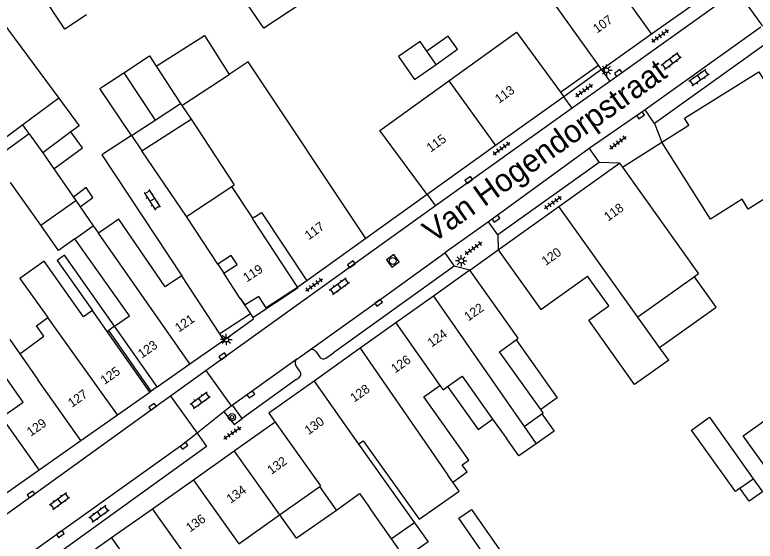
# Model space of a CAD drawing. Extents: x 132998 to 136004, y 396998 to 398512.
# Drawn here: x 133265.1 to 133346.5, y 398163 to 398220.9 of the extents above; entities that cross this region are included whole.
import ezdxf

# ---------------------------------------------------------------- set-up
doc = ezdxf.new("R2010")
doc.units = 0
for name, color, linetype in [('gg-afsc-erfafscheiding', 7, 'Continuous'), ('gg-afsc-hekwerk', 7, 'Continuous'), ('gg-afsc-muur', 7, 'Continuous'), ('gg-anno-huisnummerreeks BGT', 7, 'Continuous'), ('gg-anno-openbare ruimte label', 7, 'Continuous'), ('gg-bbg-bijgebouw', 7, 'Continuous'), ('gg-bbg-gedigitaliseerde bebouwing', 7, 'Continuous'), ('gg-bbg-gedigitaliseerde bebouwing onder overbouw', 7, 'Continuous'), ('gg-bbg-gedigitaliseerde bijgebouw', 7, 'Continuous'), ('gg-bbg-gedigitaliseerde overbouw', 7, 'Continuous'), ('gg-bbg-hoofdgebouw', 7, 'Continuous'), ('gg-bbg-luifel en loopbrug', 7, 'Continuous'), ('gg-bbg-onder overbouw', 7, 'Continuous'), ('gg-bbg-pand overbouw', 7, 'Continuous'), ('gg-bbg-tussenscheiding', 7, 'Continuous'), ('gg-bbg-tussenscheiding niveau 01', 7, 'Continuous'), ('gg-knt-verharding', 7, 'Continuous'), ('gg-knt-verharding nz', 7, 'Continuous'), ('gt-grn-weggrens', 7, 'Continuous'), ('gt-symb-boom', 7, 'Continuous'), ('gt-symb-klinker verharding', 7, 'Continuous'), ('gt-symb-kolk', 7, 'Continuous'), ('gt-symb-lichtmast', 7, 'Continuous'), ('gt-symb-rioolschacht', 7, 'Continuous'), ('gt-symb-tegel verharding', 7, 'Continuous')]:
    doc.layers.add(name, color=color, linetype=linetype)

# ---------------------------------------------------------------- blocks, each defined once
blk = doc.blocks.new('gt0-LMAST')
at = {"layer": 'gt-symb-lichtmast'}
for p, q in [((-0.182, 0.173), (-0.447, 0.438)), ((-0.005, 0.246), (-0.005, 0.621)), ((0.172, 0.173), (0.437, 0.438)), ((-0.255, -0.004), (-0.63, -0.004)), ((-0.182, -0.181), (-0.447, -0.446)), ((-0.005, -0.254), (-0.005, -0.629)), ((0.437, -0.446), (0.172, -0.181)), ((0.245, -0.004), (0.62, -0.004))]:
    blk.add_line(p, q, dxfattribs=at)
blk.add_circle((-0.005, -0.004), 0.25, dxfattribs=at)
blk = doc.blocks.new('gt0-KOLK')
at = {"layer": 'gt-symb-kolk'}
blk.add_lwpolyline([(0, 0), (0.375, 0), (0.375, 0.4), (-0.375, 0.4), (-0.375, 0), (0, 0)], dxfattribs=at)
blk = doc.blocks.new('gt0-TEG1')
at = {"layer": 'gt-symb-tegel verharding'}
for p, q in [((-1.125, 0), (1.125, 0)), ((-0.9, -0.25), (-0.9, 0.25)), ((-0.45, -0.25), (-0.45, 0.25)), ((0, -0.25), (0, 0.25)), ((0.45, -0.25), (0.45, 0.25)), ((0.9, -0.25), (0.9, 0.25))]:
    blk.add_line(p, q, dxfattribs=at)
blk = doc.blocks.new('gt0-RS')
at = {"layer": 'gt-symb-rioolschacht'}
blk.add_lwpolyline([(-0.5, -0.5), (0.5, -0.5), (0.5, 0.5), (-0.5, 0.5)], close=True, dxfattribs=at)
blk.add_circle((0, 0), 0.375, dxfattribs=at)
blk = doc.blocks.new('gt0-KL1')
at = {"layer": 'gt-symb-klinker verharding'}
for p, q in [((-1.15, 0.3), (1.15, 0.3)), ((-1, -0.3), (-1, 0.3)), ((-0.5, 0.3), (-0.5, 0.45)), ((0, -0.3), (0, 0.3)), ((0.5, 0.3), (0.5, 0.45)), ((1, -0.3), (1, 0.3)), ((-1.15, -0.3), (1.15, -0.3)), ((-0.5, -0.45), (-0.5, -0.3)), ((0.5, -0.45), (0.5, -0.3))]:
    blk.add_line(p, q, dxfattribs=at)
blk = doc.blocks.new('gt0-BOOM')
at = {"layer": 'gt-symb-boom'}
for radius in [0.4, 0.2]:
    blk.add_circle((0, 0), radius, dxfattribs=at)

msp = doc.modelspace()

# ---------------------------------------------------------------- linework, layer by layer
at = {"layer": 'gg-afsc-erfafscheiding'}
for p, q in [((133331.896, 398204.15), (133336.24, 398206.88)), ((133274.682, 398205.508), (133283.478, 398192.191)), ((133287.411, 398193.475), (133288.072, 398192.465))]:
    msp.add_line(p, q, dxfattribs=at)
for points in [[(133280.669, 398215.24), (133285.949, 398218.603), (133288.679, 398214.317)], [(133276.08, 398186.636), (133270.583, 398194.446), (133269.766, 398193.871), (133273.644, 398188.361)]]:
    msp.add_lwpolyline(points, dxfattribs=at)
at = {"layer": 'gg-afsc-hekwerk'}
for p, q in [((133325.075, 398212.381), (133329.255, 398215.344)), ((133277.956, 398207.635), (133274.682, 398205.508))]:
    msp.add_line(p, q, dxfattribs=at)
at = {"layer": 'gg-afsc-muur'}
for p, q in [((133283.967, 398198.715), (133279.065, 398205.948)), ((133297.21, 398191.63), (133296.228, 398190.945))]:
    msp.add_line(p, q, dxfattribs=at)
at = {"layer": 'gg-bbg-bijgebouw'}
for p, q in [((133311.41, 398215.441), (133310.404, 398216.881)), ((133309.05, 398213.78), (133311.41, 398215.441)), ((133279.065, 398205.948), (133284.483, 398209.402)), ((133277.956, 398207.635), (133279.065, 398205.948))]:
    msp.add_line(p, q, dxfattribs=at)
msp.add_lwpolyline([(133310.404, 398216.881), (133309.65, 398217.961), (133307.29, 398216.3), (133309.05, 398213.78)], dxfattribs=at)
at = {"layer": 'gg-bbg-gedigitaliseerde bebouwing'}
for p, q in [((133283.483, 398210.927), (133288.679, 398214.317)), ((133331.59, 398204.58), (133331.896, 398204.15)), ((133291.513, 398198.682), (133291.26, 398198.516)), ((133291.513, 398198.682), (133292.224, 398199.148)), ((133271.728, 398196.273), (133273.738, 398197.686)), ((133273.738, 398197.686), (133274.296, 398196.88)), ((133339.81, 398192.093), (133333.587, 398187.657)), ((133275.262, 398186.061), (133273.644, 398188.361)), ((133335.969, 398184.318), (133333.587, 398187.657)), ((133264.57, 398185.17), (133265.668, 398183.609)), ((133336.978, 398182.902), (133335.969, 398184.318)), ((133321.095, 398175.619), (133323.05, 398177.012)), ((133317.63, 398176.427), (133319.177, 398174.254)), ((133321.095, 398175.619), (133322.409, 398173.73)), ((133302.885, 398173.677), (133303.417, 398174.056)), ((133302.885, 398173.677), (133309.032, 398165.045)), ((133294.22, 398165.898), (133298.625, 398169.035)), ((133300.454, 398166.438), (133298.625, 398169.035)), ((133306.506, 398163.265), (133304.081, 398166.707)), ((133289.732, 398162.703), (133294.22, 398165.898)), ((133309.032, 398165.045), (133306.506, 398163.265))]:
    msp.add_line(p, q, dxfattribs=at)
for points in [[(133303.84, 398226.921), (133292.49, 398219.411), (133282.28, 398234.33)], [(133303.71, 398196.291), (133290.779, 398215.73), (133288.679, 398214.317)], [(133358.432, 398207.525), (133345.73, 398199.519), (133345.037, 398200.619)], [(133345.037, 398200.619), (133341.558, 398198.429), (133336.24, 398206.88)], [(133331.896, 398204.15), (133340.261, 398192.414), (133339.81, 398192.093)], [(133282.222, 398191.371), (133281.631, 398190.991), (133276.552, 398198.432), (133274.296, 398196.88)], [(133291.26, 398198.516), (133291.213, 398198.485), (133296.172, 398190.908)], [(133276.08, 398186.636), (133277.703, 398187.777), (133271.728, 398196.273)], [(133318.24, 398195.06), (133322.925, 398188.486), (133328.068, 398192.154)], [(133273.644, 398188.361), (133272.655, 398187.663), (133268.329, 398193.789), (133265.656, 398191.901), (133268.739, 398187.601)], [(133320.209, 398185.141), (133320.453, 398185.315), (133315.12, 398192.801)], [(133336.978, 398182.902), (133333.233, 398180.233), (133328.196, 398187.302), (133330.404, 398188.876), (133328.068, 398192.154)], [(133265.668, 398183.609), (133268.315, 398185.569), (133267.494, 398186.677), (133268.739, 398187.601)], [(133322.912, 398177.49), (133318.387, 398183.844), (133320.209, 398185.141)], [(133263.698, 398176.642), (133266.03, 398178.281), (133262.308, 398183.576), (133263.588, 398184.476)], [(133312.666, 398180.012), (133314.266, 398181.151), (133317.63, 398176.427)], [(133314.286, 398171.398), (133315.012, 398171.915), (133310.059, 398178.873), (133311.841, 398180.142)], [(133311.841, 398180.142), (133312.177, 398179.664), (133312.666, 398180.012)], [(133323.05, 398177.012), (133323.184, 398177.107), (133322.912, 398177.49)], [(133322.409, 398173.73), (133320.506, 398172.38), (133319.177, 398174.254)], [(133303.417, 398174.056), (133309.564, 398165.418), (133313.94, 398168.504), (133313.241, 398169.514)], [(133313.241, 398169.514), (133314.815, 398170.634), (133314.286, 398171.398)], [(133300.454, 398166.438), (133303.005, 398168.235), (133304.081, 398166.707)]]:
    msp.add_lwpolyline(points, dxfattribs=at)
at = {"layer": 'gg-bbg-gedigitaliseerde bebouwing onder overbouw'}
for p, q in [((133280.765, 398179.98), (133276.08, 398186.636)), ((133279.947, 398179.405), (133275.262, 398186.061))]:
    msp.add_line(p, q, dxfattribs=at)
at = {"layer": 'gg-bbg-gedigitaliseerde bijgebouw'}
for p, q in [((133280.669, 398215.24), (133283.339, 398211.148)), ((133274.781, 398213.01), (133277.083, 398214.513)), ((133283.339, 398211.148), (133283.483, 398210.927)), ((133265.997, 398208.788), (133254.079, 398199.956)), ((133266.703, 398207.807), (133265.997, 398208.788)), ((133266.703, 398207.807), (133262.876, 398205.06)), ((133271.286, 398208.005), (133268.199, 398205.723)), ((133268.199, 398205.723), (133269.418, 398203.955)), ((133269.418, 398203.955), (133271.559, 398200.848)), ((133267.964, 398197.747), (133264.654, 398202.454)), ((133267.964, 398197.747), (133271.825, 398200.462)), ((133271.559, 398200.848), (133271.825, 398200.462)), ((133344.809, 398168.83), (133346.269, 398169.871))]:
    msp.add_line(p, q, dxfattribs=at)
for points in [[(133272.979, 398220.892), (133270.608, 398219.328), (133265.267, 398227.426), (133265.665, 398229.366)], [(133251.472, 398211.15), (133263.675, 398220.19), (133269.951, 398211.718)], [(133277.083, 398214.513), (133279.931, 398216.371), (133280.669, 398215.24)], [(133277.956, 398207.635), (133274.474, 398212.803), (133274.781, 398213.01)], [(133269.951, 398211.718), (133272.201, 398208.681), (133271.286, 398208.005)], [(133351.598, 398165.576), (133345.17, 398174.592), (133352.416, 398179.759)], [(133344.809, 398168.83), (133344.303, 398168.469), (133339.48, 398175.234), (133341.446, 398176.636), (133346.269, 398169.871)], [(133318.283, 398159.225), (133313.916, 398165.535), (133315.321, 398166.507), (133319.688, 398160.197)]]:
    msp.add_lwpolyline(points, dxfattribs=at)
at = {"layer": 'gg-bbg-gedigitaliseerde overbouw'}
for p in [(133276.08, 398186.636), (133275.262, 398186.061)]:
    msp.add_line(p, (133275.431, 398186.18), dxfattribs=at)
at = {"layer": 'gg-bbg-hoofdgebouw'}
for p, q in [((133329.255, 398215.344), (133324.08, 398222.651)), ((133335.092, 398218.783), (133340.406, 398222.561)), ((133329.59, 398214.87), (133335.092, 398218.783)), ((133329.59, 398214.87), (133329.255, 398215.344)), ((133325.44, 398211.88), (133317.93, 398206.51)), ((133325.075, 398212.381), (133325.44, 398211.88)), ((133284.483, 398209.402), (133289.215, 398202.186)), ((133317.93, 398206.51), (133310.42, 398201.14)), ((133324.915, 398199.82), (133331.59, 398204.58)), ((133283.967, 398198.715), (133288.968, 398202.022)), ((133288.968, 398202.022), (133289.215, 398202.186)), ((133318.24, 398195.06), (133324.915, 398199.82)), ((133287.411, 398193.475), (133283.967, 398198.715)), ((133292.224, 398199.148), (133297.21, 398191.63)), ((133303.71, 398196.291), (133297.21, 398191.63)), ((133283.478, 398192.191), (133282.222, 398191.371)), ((133287.638, 398185.815), (133283.478, 398192.191)), ((133289.875, 398189.709), (133288.072, 398192.465)), ((133315.12, 398192.801), (133311.122, 398189.954)), ((133311.122, 398189.954), (133307.007, 398187.024)), ((133307.007, 398187.024), (133303.065, 398184.218)), ((133288.086, 398185.128), (133287.638, 398185.815)), ((133284.367, 398182.512), (133288.086, 398185.128)), ((133303.065, 398184.218), (133298, 398180.612)), ((133280.765, 398179.98), (133284.367, 398182.512)), ((133276.404, 398176.911), (133279.947, 398179.405)), ((133272.357, 398174.064), (133276.404, 398176.911)), ((133293.73, 398176.11), (133289.236, 398172.922)), ((133267.775, 398170.841), (133272.357, 398174.064)), ((133289.236, 398172.922), (133284.743, 398169.735)), ((133263.08, 398167.538), (133267.775, 398170.841)), ((133284.743, 398169.735), (133280.249, 398166.547)), ((133280.249, 398166.547), (133275.756, 398163.36))]:
    msp.add_line(p, q, dxfattribs=at)
for points in [[(133336.24, 398206.88), (133339.2, 398208.74), (133338.72, 398209.51), (133346.87, 398214.63), (133347.35, 398213.86), (133352.92, 398217.36), (133352.46, 398218.14), (133355.87, 398220.28)], [(133312.831, 398213.639), (133320.26, 398218.981), (133325.075, 398212.381)], [(133310.42, 398201.14), (133305.24, 398208.181), (133312.831, 398213.639)], [(133288.072, 398192.465), (133289.545, 398193.429), (133288.882, 398194.441), (133287.411, 398193.475)], [(133298, 398180.612), (133293.04, 398177.08), (133293.73, 398176.11)], [(133275.756, 398163.36), (133271.26, 398160.171), (133271.99, 398159.151)]]:
    msp.add_lwpolyline(points, dxfattribs=at)
at = {"layer": 'gg-bbg-luifel en loopbrug'}
for p, q in [((133271.825, 398200.462), (133272.304, 398199.767)), ((133272.304, 398199.767), (133273.738, 398197.686))]:
    msp.add_line(p, q, dxfattribs=at)
for points in [[(133311.41, 398215.441), (133313.77, 398217.102), (133312.759, 398218.539), (133310.404, 398216.881)], [(133269.418, 398203.955), (133272.563, 398206.28), (133271.286, 398208.005)], [(133272.304, 398199.767), (133273.703, 398200.801), (133272.958, 398201.883), (133271.559, 398200.848)], [(133271.728, 398196.273), (133269.903, 398194.99), (133267.964, 398197.747)], [(133335.969, 398184.318), (133342.191, 398188.753), (133339.81, 398192.093)], [(133320.209, 398185.141), (133324.734, 398178.788), (133322.912, 398177.49)], [(133312.666, 398180.012), (133316.031, 398175.288), (133317.63, 398176.427)], [(133323.05, 398177.012), (133324.401, 398175.115), (133322.409, 398173.73)], [(133346.269, 398169.871), (133347.289, 398168.441), (133345.829, 398167.399), (133344.809, 398168.83)], [(133294.22, 398165.898), (133296.043, 398163.329), (133300.454, 398166.438)], [(133309.032, 398165.045), (133310.538, 398162.931), (133308.001, 398161.143), (133306.506, 398163.265)]]:
    msp.add_lwpolyline(points, dxfattribs=at)
at = {"layer": 'gg-bbg-onder overbouw'}
msp.add_lwpolyline([(133296.172, 398190.908), (133292.754, 398188.671), (133291.916, 398189.914), (133290.448, 398188.993), (133289.928, 398189.744), (133289.875, 398189.709)], dxfattribs=at)
at = {"layer": 'gg-bbg-pand overbouw'}
for p, q in [((133296.228, 398190.945), (133296.172, 398190.908)), ((133289.875, 398189.709), (133291.007, 398188.005)), ((133291.007, 398188.005), (133291.262, 398187.622)), ((133280.765, 398179.98), (133280.112, 398179.521)), ((133280.112, 398179.521), (133279.947, 398179.405))]:
    msp.add_line(p, q, dxfattribs=at)
msp.add_lwpolyline([(133291.262, 398187.622), (133296.26, 398190.897), (133296.228, 398190.945)], dxfattribs=at)
at = {"layer": 'gg-bbg-tussenscheiding'}
for p, q in [((133335.092, 398218.783), (133329.57, 398226.538)), ((133277.083, 398214.513), (133280.538, 398209.32)), ((133312.831, 398213.639), (133317.93, 398206.51)), ((133269.951, 398211.718), (133265.997, 398208.788)), ((133280.538, 398209.32), (133283.339, 398211.148)), ((133283.483, 398210.927), (133284.483, 398209.402)), ((133277.956, 398207.635), (133280.538, 398209.32)), ((133266.703, 398207.807), (133268.199, 398205.723)), ((133291.26, 398198.516), (133288.968, 398202.022)), ((133333.587, 398187.657), (133324.915, 398199.82)), ((133284.367, 398182.512), (133274.296, 398196.88)), ((133311.122, 398189.954), (133321.095, 398175.619)), ((133276.404, 398176.911), (133268.739, 398187.601)), ((133307.007, 398187.024), (133311.841, 398180.142)), ((133303.065, 398184.218), (133312.712, 398170.278)), ((133265.668, 398183.609), (133267.698, 398180.723)), ((133272.357, 398174.064), (133267.698, 398180.723)), ((133298, 398180.612), (133302.885, 398173.677)), ((133267.775, 398170.841), (133263.698, 398176.642)), ((133289.236, 398172.922), (133294.22, 398165.898)), ((133313.241, 398169.514), (133312.712, 398170.278)), ((133284.743, 398169.735), (133289.732, 398162.703)), ((133280.249, 398166.547), (133285.243, 398159.507)), ((133275.756, 398163.36), (133280.756, 398156.312))]:
    msp.add_line(p, q, dxfattribs=at)
msp.add_lwpolyline([(133293.73, 398176.11), (133298.719, 398169.102), (133298.625, 398169.035)], dxfattribs=at)
at = {"layer": 'gg-bbg-tussenscheiding niveau 01'}
msp.add_line((133280.112, 398179.521), (133275.431, 398186.18), dxfattribs=at)
at = {"layer": 'gg-knt-verharding'}
for p, q in [((133344.481, 398223.555), (133330.506, 398213.568)), ((133344.481, 398223.555), (133347.279, 398219.647)), ((133348.152, 398218.083), (133335.429, 398208.945)), ((133329.59, 398214.87), (133325.44, 398211.88)), ((133330.506, 398213.568), (133326.374, 398210.615)), ((133326.374, 398210.615), (133311.353, 398199.869)), ((133334.377, 398210.439), (133328.252, 398206.179)), ((133335.429, 398208.945), (133334.377, 398210.439)), ((133328.252, 398206.179), (133329.322, 398204.642)), ((133329.322, 398204.642), (133318.206, 398196.682)), ((133310.42, 398201.14), (133303.71, 398196.291)), ((133311.353, 398199.869), (133304.613, 398195.031)), ((133317.18, 398198.128), (133312.378, 398194.703)), ((133318.206, 398196.682), (133317.18, 398198.128)), ((133304.613, 398195.031), (133286.139, 398181.769)), ((133312.378, 398194.703), (133313.414, 398193.237)), ((133315.12, 398192.801), (133318.24, 398195.06)), ((133313.414, 398193.237), (133300.13, 398183.708)), ((133291.007, 398188.005), (133287.638, 398185.815)), ((133296.103, 398183.012), (133297.489, 398184.008)), ((133298.181, 398183.882), (133298.625, 398183.255)), ((133299.311, 398183.122), (133300.13, 398183.708)), ((133296.457, 398181.696), (133295.993, 398182.341)), ((133286.139, 398181.769), (133282.229, 398178.958)), ((133288.938, 398177.894), (133286.139, 398181.769)), ((133296.542, 398181.467), (133296.457, 398181.696)), ((133296.039, 398180.773), (133290.1, 398176.513)), ((133296.039, 398180.773), (133296.351, 398180.997)), ((133296.351, 398180.997), (133296.504, 398181.179)), ((133296.504, 398181.179), (133296.555, 398181.318)), ((133296.555, 398181.318), (133296.542, 398181.467)), ((133282.229, 398178.958), (133285.162, 398174.887)), ((133288.938, 398177.894), (133288.106, 398177.231)), ((133288.938, 398177.894), (133289.045, 398177.979)), ((133290.1, 398176.513), (133289.045, 398177.979)), ((133288.106, 398177.231), (133285.162, 398174.887))]:
    msp.add_line(p, q, dxfattribs=at)
for points in [[(133282.229, 398178.958), (133257.742, 398161.308), (133253.692, 398159.007), (133236.159, 398152.757)], [(133288.106, 398177.231), (133289.228, 398175.822), (133290.1, 398176.513)], [(133285.162, 398174.887), (133286.183, 398173.415), (133266.971, 398159.578)]]:
    msp.add_lwpolyline(points, dxfattribs=at)
for centre, radius, start, end in [((133297.77, 398183.589), 0.504, 35.46934, 123.89183), ((133299.037, 398183.545), 0.504, 215.14954, 302.90598), ((133296.411, 398182.617), 0.501, 127.98378, 213.39634)]:
    msp.add_arc(centre, radius, start, end, dxfattribs=at)
at = {"layer": 'gg-knt-verharding nz'}
for p, q in [((133347.121, 398219.534), (133334.377, 398210.439)), ((133328.252, 398206.179), (133317.18, 398198.128))]:
    msp.add_line(p, q, dxfattribs=at)
for points in [[(133297.489, 398184.008), (133304.979, 398189.383), (133312.378, 398194.703)], [(133296.103, 398183.012), (133290.941, 398179.304), (133289.045, 398177.979)], [(133285.162, 398174.887), (133283.581, 398173.656), (133265.876, 398161.007)]]:
    msp.add_lwpolyline(points, dxfattribs=at)
at = {"layer": 'gt-grn-weggrens'}
for p, q in [((133329.59, 398214.87), (133330.506, 398213.568)), ((133326.374, 398210.615), (133325.44, 398211.88)), ((133335.429, 398208.945), (133336.24, 398206.88)), ((133331.59, 398204.58), (133329.322, 398204.642)), ((133310.42, 398201.14), (133311.353, 398199.869)), ((133318.206, 398196.682), (133318.24, 398195.06)), ((133315.12, 398192.801), (133313.414, 398193.237))]:
    msp.add_line(p, q, dxfattribs=at)
msp.add_lwpolyline([(133288.086, 398185.128), (133291.366, 398187.466), (133291.262, 398187.622)], dxfattribs=at)

# ---------------------------------------------------------------- block references
at = {"layer": 'gt-symb-boom'}
msp.add_blockref('gt0-BOOM', (133288.981, 398176.634), dxfattribs=at)
at = {"layer": 'gt-symb-klinker verharding'}
for p, rotation in [((133337.257, 398215.782), -142.7979898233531), ((133340.307, 398213.963), -144.97512671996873), ((133280.205, 398200.544), -57.66062292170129), ((133300.778, 398191.064), 36.216884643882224), ((133285.493, 398178.499), 35.80410591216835), ((133270.039, 398167.429), 36.216884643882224), ((133274.369, 398166.03), 36.216884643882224)]:
    msp.add_blockref('gt0-KL1', p, dxfattribs=dict(at, rotation=rotation))
at = {"layer": 'gt-symb-kolk'}
for p, rotation in [((133331.552, 398214.336), 35.5176978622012), ((133333.774, 398210.001), -143.9894745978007), ((133315.12, 398202.573), 35.517697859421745), ((133317.883, 398198.637), -143.9894745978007), ((133302.219, 398193.294), 35.597631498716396), ((133304.979, 398189.383), -144.33098755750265), ((133288.089, 398183.17), 35.59763150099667), ((133290.941, 398179.304), -145.05425590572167), ((133280.371, 398177.623), 35.59763149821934), ((133283.581, 398173.656), -142.10993718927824), ((133267.01, 398167.982), 35.644200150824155), ((133270.002, 398163.966), -144.1958940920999)]:
    msp.add_blockref('gt0-KOLK', p, dxfattribs=dict(at, rotation=rotation))
at = {"layer": 'gt-symb-lichtmast'}
for p in [(133330.147, 398214.795), (133314.184, 398193.842), (133288.366, 398185.179)]:
    msp.add_blockref('gt0-LMAST', p, dxfattribs=at)
at = {"layer": 'gt-symb-rioolschacht', "rotation": 35.72413480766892}
msp.add_blockref('gt0-RS', (133306.652, 398193.825), dxfattribs=at)
at = {"layer": 'gt-symb-tegel verharding'}
for p, rotation in [((133336.046, 398218.573), 35.39110751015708), ((133327.688, 398212.581), 35.80410590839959), ((133331.407, 398206.831), 36.216884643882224), ((133318.615, 398206.197), 35.59763149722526), ((133324.229, 398200.223), -144.48230213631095), ((133315.54, 398195.219), 35.517697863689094), ((133298.021, 398191.193), 35.311213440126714), ((133289.023, 398174.905), 35.35794258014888)]:
    msp.add_blockref('gt0-TEG1', p, dxfattribs=dict(at, rotation=rotation))

# ---------------------------------------------------------------- texts
at = {"layer": 'gg-anno-huisnummerreeks BGT'}
for s, rotation, p in [('107', 35.4, (133329.105, 398218.821)), ('113', 35.6, (133318.328, 398211.097)), ('115', 35.6, (133310.818, 398205.727)), ('118', 35.5, (133330.319, 398198.147)), ('117', 35.6, (133297.429, 398196.096)), ('120', 35.5, (133323.466, 398193.26)), ('119', 33.2, (133290.614, 398191.454)), ('122', 35.4, (133314.95, 398187.158)), ('121', 35.1, (133283.151, 398185.936)), ('124', 35.4, (133310.92, 398184.288)), ('123', 35.1, (133279.078, 398183.071)), ('126', 35.4, (133306.921, 398181.441)), ('125', 35.1, (133274.975, 398180.185)), ('128', 35.4, (133302.417, 398178.235)), ('127', 35.1, (133271.396, 398177.667)), ('130', 35.4, (133297.405, 398174.666)), ('129', 35.1, (133266.874, 398174.486)), ('132', 35.4, (133293.306, 398170.291)), ('134', 35.4, (133288.839, 398167.122)), ('136', 35.4, (133284.375, 398163.956))]:
    msp.add_text(s, height=1, rotation=rotation, dxfattribs=at).set_placement(p)
at = {"layer": 'gg-anno-openbare ruimte label'}
msp.add_text('Van Hogendorpstraat', height=2.5, rotation=35.4, dxfattribs=at).set_placement((133311.083, 398195.728))

doc.saveas('drawing.dxf')
